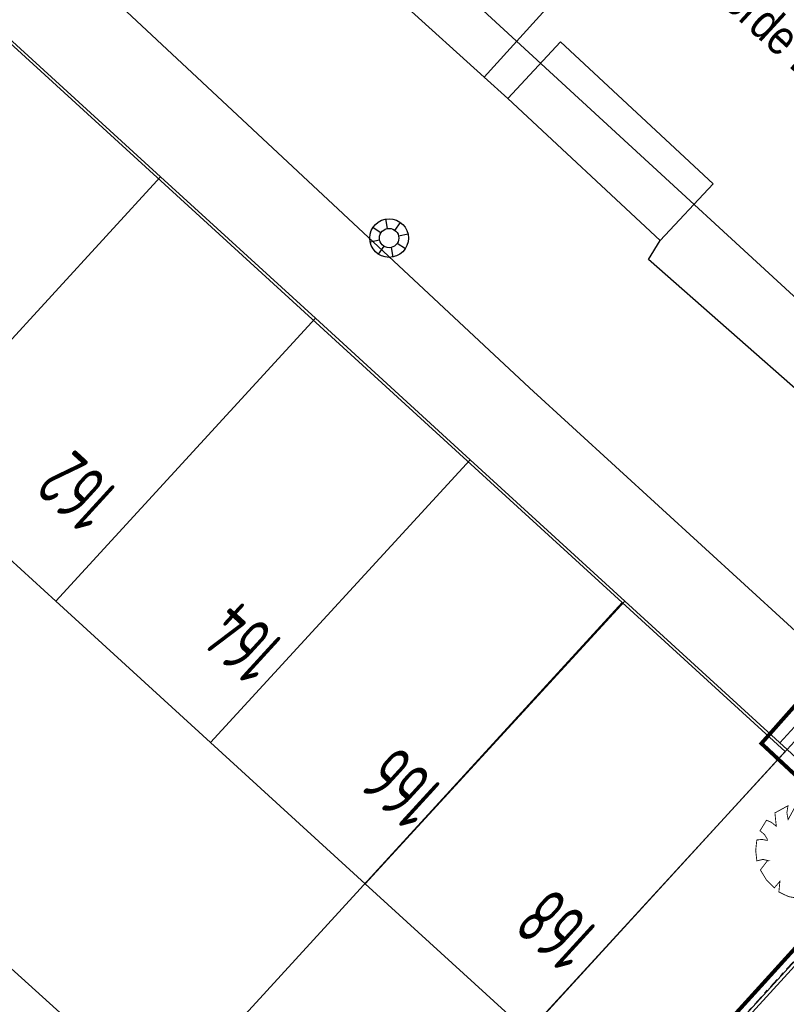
# Model space of a CAD drawing. Header units: metres. Extents: x 111546 to 149831, y 498798 to 507863.
# Tile 987 of 1056: x 111897 to 111916, y 501907 to 501933. Entities that reach past the tile are written whole.
import ezdxf
from ezdxf.enums import TextEntityAlignment as Align

# ---------------------------------------------------------------- set-up
doc = ezdxf.new("R2010")
doc.units = ezdxf.units.M
doc.linetypes.add('DASHDOT', pattern=[25.4, 12.7, -6.35, 0, -6.35])
doc.linetypes.add('DASHED', pattern=[19.05, 12.7, -6.35])
for name, color, linetype, lineweight in [('0-kadastrale percelen', 253, 'AI-KADASTRAAL', 9), ('3-nw-band-ob 10x20', 7, 'Continuous', 13), ('3-nw-band-ob 10x20-achterkant', 7, 'DASHDOT', 13), ('4-nw materiaalscheiding-groen', 210, 'DASHED', 13), ('4-nw-boom 2e grootte', 7, 'Continuous', 35)]:
    doc.layers.add(name, color=color, linetype=linetype, lineweight=lineweight)
for name, color, linetype in [('0-werkgrens', 210, 'FENCELINE1'), ('3-vw-band-ob 6x20', 30, 'Continuous'), ('3-vw-HV-304010-Opbreken tegels-opp', 150, 'AI-KADASTRAAL'), ('4-nw-boom tekst', 7, 'Continuous'), ('B01_HOOFDGEBOUW', 1, 'Continuous'), ('B02_BIJGEBOUW', 1, 'Continuous'), ('B07_TUSSENMUUR', 1, 'Continuous'), ('BGT_G_wegdeel', 252, 'Continuous'), ('Q21_LICHTMAST', 252, 'Continuous'), ('Q26_BOOM', 252, 'Continuous'), ('T02_RASTER', 252, 'Continuous'), ('V03_KNTTEGELPAD', 252, 'Continuous'), ('Z02_HUISNUMMER', 7, 'Continuous')]:
    doc.layers.add(name, color=color, linetype=linetype)
doc.styles.get("Standard").update_dxf_attribs({"font": 'isocp-ie.shx'})
doc.styles.add('Zaanstad', font='ARIALN.TTF')
doc.linetypes.add('AI-KADASTRAAL', pattern='A,5.5,-2,["K",Standard,S=1.8,R=0,X=0,Y=-0.9],-2,5.5,-2,[5,NLCS.SHX,S=0.75,R=0,X=0,Y=0],-2', length=19)
doc.linetypes.add('FENCELINE1', pattern='A,6.35,-2.54,[133,ltypeshp.shx,S=2.54,R=0,X=-2.54,Y=0],-2.54,25.4', length=36.83)
pattern_1 = [(294.5164, (112010.33835, 501946.37295), (-0.2375469, -0.6359021), [0.4, -0.56]), (294.5164, (112010.27896, 501946.21397), (-0.2375469, -0.6359021), [0.16, -0.8]), (294.5164, (112010.49732, 501946.31356), (-0.2375469, -0.6359021), [0.16, -0.8])]

# ---------------------------------------------------------------- blocks, each defined once
blk = doc.blocks.new('Q21')
at = {"color": 0, "linetype": 'ByBlock', "lineweight": -2}
for p, q in [((-0.181, 0.172), (-0.363, 0.343)), ((-0.003, 0.25), (0.001, 0.5)), ((0.173, 0.18), (0.351, 0.353)), ((0.25, 0.008), (0.5, 0.015)), ((-0.25, -0.008), (-0.5, -0.015)), ((-0.186, -0.167), (-0.365, -0.341)), ((-0.01, -0.25), (-0.014, -0.5)), ((0.183, -0.171), (0.357, -0.336))]:
    blk.add_line(p, q, dxfattribs=at)
for radius in [0.498, 0.25]:
    blk.add_circle((0, 0), radius, dxfattribs=at)
blk = doc.blocks.new('Q26')
at = {"linetype": 'Continuous', "lineweight": 20, "const_width": 0.0225}
blk.add_lwpolyline([(0.757, 0.516), (1.237, 0.371), (1.308, -0.046), (1.235, -0.463), (0.83, -0.494), (1.061, -0.711), (0.757, -1.022), (0.565, -0.971), (0.395, -0.867), (0.404, -1.032), (0.49, -1.198), (0.163, -1.271), (-0.015, -1.136), (-0.097, -0.929), (-0.141, -1.084), (-0.112, -1.255), (-0.489, -1.131), (-0.532, -0.774), (-0.668, -0.854), (-0.707, -0.996), (-0.927, -0.766), (-1.083, -0.479), (-0.894, -0.246), (-1.181, -0.203), (-1.187, 0.104), (-1.122, 0.367), (-0.847, 0.398), (-1.04, 0.503), (-0.879, 0.749), (-0.663, 0.95), (-0.402, 0.826), (-0.388, 0.795), (-0.382, 0.942), (-0.452, 1.088), (-0.194, 1.172), (0.076, 1.199), (0.118, 1.07), (0.119, 0.935), (0.148, 0.935), (0.252, 1.031), (0.325, 1.167), (0.626, 1.059), (0.6, 0.925), (0.525, 0.78), (0.856, 0.885), (1.105, 0.593), (0.924, 0.584)], close=True, dxfattribs=at)
at = {"linetype": 'Continuous', "lineweight": 20}
blk.add_circle((0.001, -0.001), 0.0983, dxfattribs=at)
blk = doc.blocks.new('4-boom 2e grootte')
at = {"lineweight": 30}
for p, q in [((-0.918, 1.79), (-1.082, 1.616)), ((-0.753, 1.79), (-0.918, 1.79)), ((-0.46, 1.9), (-0.753, 1.79)), ((-0.094, 1.973), (-0.46, 1.9)), ((-0.094, 1.973), (-0.094, 1.86)), ((-0.094, 1.86), (-0.055, 1.903)), ((-0.055, 1.903), (0.153, 1.955)), ((0.153, 1.955), (0.317, 1.955)), ((0.317, 1.955), (0.308, 1.858)), ((0.308, 1.858), (0.362, 1.874)), ((0.362, 1.874), (0.436, 1.891)), ((0.436, 1.891), (0.619, 1.863)), ((0.656, 1.818), (0.583, 1.79)), ((0.619, 1.863), (0.656, 1.818)), ((0.656, 1.818), (0.647, 1.754)), ((0.656, 1.818), (0.747, 1.808)), ((0.707, 1.878), (0.734, 1.744)), ((0.894, 1.781), (1.241, 1.534)), ((-1.192, 1.616), (-1.649, 1.15)), ((-1.082, 1.616), (-1.192, 1.616)), ((-1.082, 1.616), (-1.055, 1.543)), ((0.734, 1.744), (0.973, 1.725)), ((1.241, 1.534), (1.296, 1.406)), ((1.296, 1.406), (1.296, 1.424)), ((1.296, 1.424), (1.296, 1.406)), ((1.296, 1.424), (1.488, 1.388)), ((1.488, 1.388), (1.351, 1.269)), ((-1.376, 1.121), (-1.796, 1.003)), ((-1.649, 1.15), (-1.376, 1.121)), ((1.351, 1.269), (1.369, 1.159)), ((1.369, 1.159), (1.433, 1.095)), ((1.433, 1.095), (1.58, 1.131)), ((1.561, 1.223), (1.58, 1.131)), ((1.58, 1.131), (1.717, 1.049)), ((1.717, 1.049), (1.763, 0.912)), ((-1.832, 0.839), (-1.906, 0.665)), ((-1.723, 0.958), (-1.832, 0.839)), ((-1.796, 1.003), (-1.668, 0.921)), ((-1.723, 0.958), (-1.695, 0.83)), ((1.763, 0.912), (1.671, 0.789)), ((1.671, 0.789), (1.882, 0.802)), ((1.882, 0.802), (1.882, 0.473)), ((-1.97, 0.567), (-2.006, 0.509)), ((-2.006, 0.509), (-1.915, 0.5)), ((-1.951, 0.656), (-1.97, 0.567)), ((-1.906, 0.665), (-1.951, 0.656)), ((-1.915, 0.5), (-2.034, 0.299)), ((-2.034, 0.299), (-1.933, 0.226)), ((-1.649, 0.5), (-1.915, 0.5)), ((1.882, 0.473), (1.937, 0.482)), ((1.937, 0.482), (2.019, 0.043)), ((-1.933, 0.226), (-2.052, 0.107)), ((-2.052, 0.107), (-1.997, -0.158)), ((-1.887, 0.125), (-2.03, 0)), ((-1.933, 0.226), (-1.887, 0.125)), ((1.872, 0.061), (1.854, -0.131)), ((2.019, 0.043), (1.872, 0.061)), ((-2.098, -0.021), (-1.942, -0.021)), ((-1.997, -0.158), (-1.86, -0.424)), ((1.854, -0.131), (1.973, -0.131)), ((1.973, -0.131), (1.973, -0.524)), ((-1.96, -0.424), (-1.723, -0.424)), ((-1.878, -0.424), (-1.942, -0.524)), ((-1.814, -0.332), (-1.869, -0.406)), ((-1.787, -0.332), (-1.814, -0.332)), ((1.973, -0.689), (1.918, -0.488)), ((1.973, -0.524), (1.918, -0.488)), ((-1.942, -0.524), (-1.942, -0.643)), ((-1.942, -0.643), (-1.805, -0.707)), ((-1.75, -0.616), (-1.805, -0.707)), ((-1.805, -0.707), (-1.805, -0.908)), ((1.891, -0.826), (1.927, -0.707)), ((1.973, -0.689), (1.927, -0.707)), ((-1.768, -0.936), (-1.842, -0.945)), ((-1.668, -0.835), (-1.805, -0.908)), ((-1.805, -0.908), (-1.649, -1.073)), ((-1.768, -0.936), (-1.778, -1)), ((-1.284, -1), (-1.549, -1.174)), ((1.891, -0.826), (1.754, -1.037)), ((-1.659, -1.174), (-1.659, -1.063)), ((-1.549, -1.174), (-1.659, -1.174)), ((-1.549, -1.174), (-1.457, -1.265)), ((-1.457, -1.265), (-1.485, -1.338)), ((-1.329, -1.192), (-1.457, -1.265)), ((-1.192, -1.256), (-1.265, -1.238)), ((-1.265, -1.238), (-1.046, -1.43)), ((1.58, -1.256), (1.168, -1.613)), ((1.58, -1.256), (1.653, -1.137)), ((1.754, -1.037), (1.653, -1.137)), ((-1.485, -1.338), (-1.357, -1.357)), ((-1.357, -1.357), (-1.357, -1.476)), ((-1.357, -1.476), (-1.21, -1.476)), ((-0.945, -1.512), (-1.265, -1.567)), ((-1.21, -1.476), (-1.201, -1.558)), ((-1.046, -1.43), (-1.046, -1.529)), ((-1.009, -1.523), (-0.936, -1.805)), ((-1.201, -1.558), (-1.101, -1.686)), ((-1.101, -1.686), (-0.908, -1.631)), ((-0.936, -1.805), (-0.881, -1.75)), ((-0.881, -1.75), (-0.799, -1.723)), ((-0.753, -1.713), (-0.799, -1.723)), ((-0.707, -1.677), (-0.753, -1.713)), ((-0.753, -1.713), (-0.676, -1.819)), ((-0.716, -1.668), (-0.707, -1.677)), ((-0.707, -1.677), (-0.616, -1.704)), ((-0.616, -1.704), (-0.707, -1.878)), ((-0.524, -1.686), (-0.616, -1.704)), ((-0.433, -1.778), (-0.277, -1.75)), ((-0.433, -1.869), (-0.433, -1.778)), ((-0.277, -1.75), (0.107, -1.851)), ((0.583, -1.778), (0.198, -1.86)), ((0.583, -1.778), (0.619, -1.659)), ((0.583, -1.778), (0.848, -1.778)), ((0.619, -1.659), (0.711, -1.659)), ((0.711, -1.659), (0.692, -1.778)), ((0.848, -1.778), (0.921, -1.713)), ((0.885, -1.604), (1.04, -1.576)), ((0.921, -1.713), (0.885, -1.604)), ((1.04, -1.576), (1.104, -1.622)), ((1.104, -1.622), (1.077, -1.695)), ((1.168, -1.613), (1.104, -1.622)), ((-0.707, -1.878), (-0.587, -1.819)), ((-0.587, -1.819), (-0.533, -1.906)), ((-0.433, -1.869), (-0.533, -1.906)), ((0.006, -1.97), (-0.433, -1.869)), ((0.198, -1.942), (0.006, -1.97)), ((0.107, -1.851), (0.198, -1.86)), ((0.198, -1.86), (0.198, -1.942)), ((0.326, -1.979), (0.198, -1.942)), ((0.381, -1.933), (0.326, -1.979)), ((0.418, -1.813), (0.381, -1.933))]:
    blk.add_line(p, q, dxfattribs=at)
blk.add_circle((0, 0), 0.134, dxfattribs=at)
at = {"layer": '4-nw materiaalscheiding-groen', "color": 7, "style": 'Zaanstad'}
blk.add_text('2e', height=0.8, dxfattribs=at).set_placement((0.242, -1.273))
at = {"layer": '4-nw-boom tekst', "style": 'Zaanstad'}
blk.add_attdef('BOOMSOORT', text='', height=0.9, dxfattribs=at).set_placement((2.061, 1.223), align=Align.BOTTOM_LEFT)

msp = doc.modelspace()

# ---------------------------------------------------------------- hatches: boundary and pattern name
at = {"layer": '3-vw-HV-304010-Opbreken tegels-opp', "ltscale": 0.01}
h = msp.add_hatch(dxfattribs=at)
h.set_pattern_fill('GOST_GLASS', color=256, scale=0.08)
h.set_pattern_definition(pattern_1)
h.paths.add_polyline_path([(111899.5114, 501920.7381), (111897.7633, 501922.3366), (111896.3206, 501920.7588), (111898.0686, 501919.1604)], flags=9)
h = msp.add_hatch(dxfattribs=at)
h.set_pattern_fill('GOST_GLASS', color=256, scale=0.08)
h.set_pattern_definition(pattern_1)
h.paths.add_polyline_path([(111903.7886, 501916.822), (111902.014, 501918.4447), (111900.5794, 501916.8757), (111902.3539, 501915.2531)], flags=9)
h = msp.add_hatch(dxfattribs=at)
h.set_pattern_fill('GOST_GLASS', color=256, scale=0.08)
h.set_pattern_definition(pattern_1)
h.paths.add_polyline_path([(111907.8916, 501913.07), (111906.1541, 501914.6587), (111904.7195, 501913.0898), (111906.4569, 501911.5011)], flags=9)
h = msp.add_hatch(dxfattribs=at)
h.set_pattern_fill('GOST_GLASS', color=256, scale=0.08)
h.set_pattern_definition(pattern_1)
h.paths.add_polyline_path([(111911.9006, 501909.401), (111910.1997, 501910.9564), (111908.765, 501909.3874), (111910.4659, 501907.8321)], flags=9)

# ---------------------------------------------------------------- linework, layer by layer
at = {"layer": '0-kadastrale percelen', "ltscale": 0.25}
for q in [(111896.083, 501932.464), (111899.061, 501903.6)]:
    msp.add_line((111912.081, 501917.833), q, dxfattribs=at)
for points in [[(111906.145, 501935.287), (111922.268, 501920.436), (111935.2, 501934.516)], [(111899.061, 501903.6), (111903.251, 501899.769), (111909.625, 501906.702), (111916.287, 501913.986), (111912.081, 501917.833)]]:
    msp.add_lwpolyline(points, dxfattribs=at)
at = {"layer": '0-werkgrens', "ltscale": 0.1, "const_width": 0.1}
msp.add_lwpolyline([(111887.0046, 501899.9859), (111890.2957, 501903.5897), (111893.4732, 501900.7057), (111902.0359, 501892.9319), (111918.7417, 501911.3305), (111915.671, 501914.1932), (111917.5928, 501916.3601), (111927.6022, 501926.8619), (111930.6154, 501924.1875), (111937.6057, 501931.922)], dxfattribs=at)
at = {"layer": '3-nw-band-ob 10x20', "ltscale": 0.05}
msp.add_lwpolyline([(111937.9512, 501931.8989), (111902.2217, 501892.7792)], dxfattribs=at)
at = {"layer": '3-nw-band-ob 10x20-achterkant', "ltscale": 0.02}
msp.add_lwpolyline([(111937.811, 501931.8937), (111902.14, 501892.838)], dxfattribs=at)
at = {"layer": '3-vw-band-ob 6x20', "ltscale": 0.05}
msp.add_lwpolyline([(111916.34, 501914.035), (111919.139, 501911.433), (111902.14, 501892.838)], dxfattribs=at)
at = {"layer": 'B01_HOOFDGEBOUW'}
for p, q in [((111896.145, 501932.498), (111900.169, 501928.819)), ((111900.169, 501928.819), (111904.162, 501925.169)), ((111904.162, 501925.169), (111908.155, 501921.518)), ((111897.462, 501917.865), (111893.468, 501921.514)), ((111908.155, 501921.518), (111912.148, 501917.868)), ((111901.456, 501914.215), (111897.462, 501917.865)), ((111905.45, 501910.566), (111901.456, 501914.215))]:
    msp.add_line(p, q, dxfattribs=at)
msp.add_lwpolyline([(111912.148, 501917.868), (111916.34, 501914.035), (111909.644, 501906.735), (111905.45, 501910.566)], dxfattribs=at)
at = {"layer": 'B02_BIJGEBOUW'}
for points in [[(111908.478, 501935.476), (111910.529, 501933.62), (111908.515, 501931.396), (111906.465, 501933.252)], [(111909.126, 501930.841), (111910.49, 501932.304), (111914.426, 501928.638), (111913.062, 501927.174)], [(111893.014, 501908.207), (111896.267, 501905.264), (111897.841, 501906.997), (111894.587, 501909.94)]]:
    msp.add_lwpolyline(points, close=True, dxfattribs=at)
at = {"layer": 'B07_TUSSENMUUR'}
for p, q in [((111900.169, 501928.819), (111893.468, 501921.514)), ((111904.162, 501925.169), (111897.462, 501917.865)), ((111908.155, 501921.518), (111901.456, 501914.215)), ((111912.148, 501917.868), (111905.45, 501910.566))]:
    msp.add_line(p, q, dxfattribs=at)
at = {"layer": 'BGT_G_wegdeel'}
msp.add_lwpolyline([(111920.782, 501913.218), (111909.684, 501923.377)], dxfattribs=at)
at = {"layer": 'T02_RASTER', "ltscale": 0.25}
msp.add_line((111909.126, 501930.841), (111908.515, 501931.396), dxfattribs=at)
msp.add_lwpolyline([(111916.904, 501923.036), (111912.758, 501926.69), (111913.062, 501927.174)], dxfattribs=at)
at = {"layer": 'V03_KNTTEGELPAD'}
msp.add_line((111909.684, 501923.377), (111893.736, 501938.28), dxfattribs=at)
msp.add_lwpolyline([(111916.148, 501914.211), (111917.094, 501915.243), (111917.285, 501915.067), (111916.34, 501914.035)], dxfattribs=at)

# ---------------------------------------------------------------- block references
at = {"layer": '4-nw-boom 2e grootte'}
ref = msp.add_blockref('4-boom 2e grootte', (111924.8032, 501920.4045), dxfattribs=dict(at, rotation=317.4143730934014))
ref.add_attrib('BOOMSOORT', '2e orde Esdoorn;  Acer campestre Elsrijk', dxfattribs={"layer": '4-nw-boom tekst', "height": 0.9, "rotation": 317.41437, "style": 'Zaanstad'}).set_placement((111913.3824, 501934.0496), align=Align.BOTTOM_LEFT)
at = {"layer": 'Q21_LICHTMAST', "rotation": 190.8090174}
msp.add_blockref('Q21', (111906.064, 501927.241), dxfattribs=at)
at = {"layer": 'Q26_BOOM', "rotation": 78.190117}
msp.add_blockref('Q26', (111916.711, 501911.381), dxfattribs=at)

# ---------------------------------------------------------------- texts
at = {"layer": 'Z02_HUISNUMMER', "linetype": 'DASHDOT', "width": 0.665061}
for s, p in [('162', (111899.169, 501920.67)), ('164', (111903.449, 501916.754)), ('166', (111907.552, 501913.002)), ('168', (111911.561, 501909.333))]:
    msp.add_text(s, height=1.5, rotation=137.55941, dxfattribs=at).set_placement(p)

doc.saveas('drawing.dxf')
